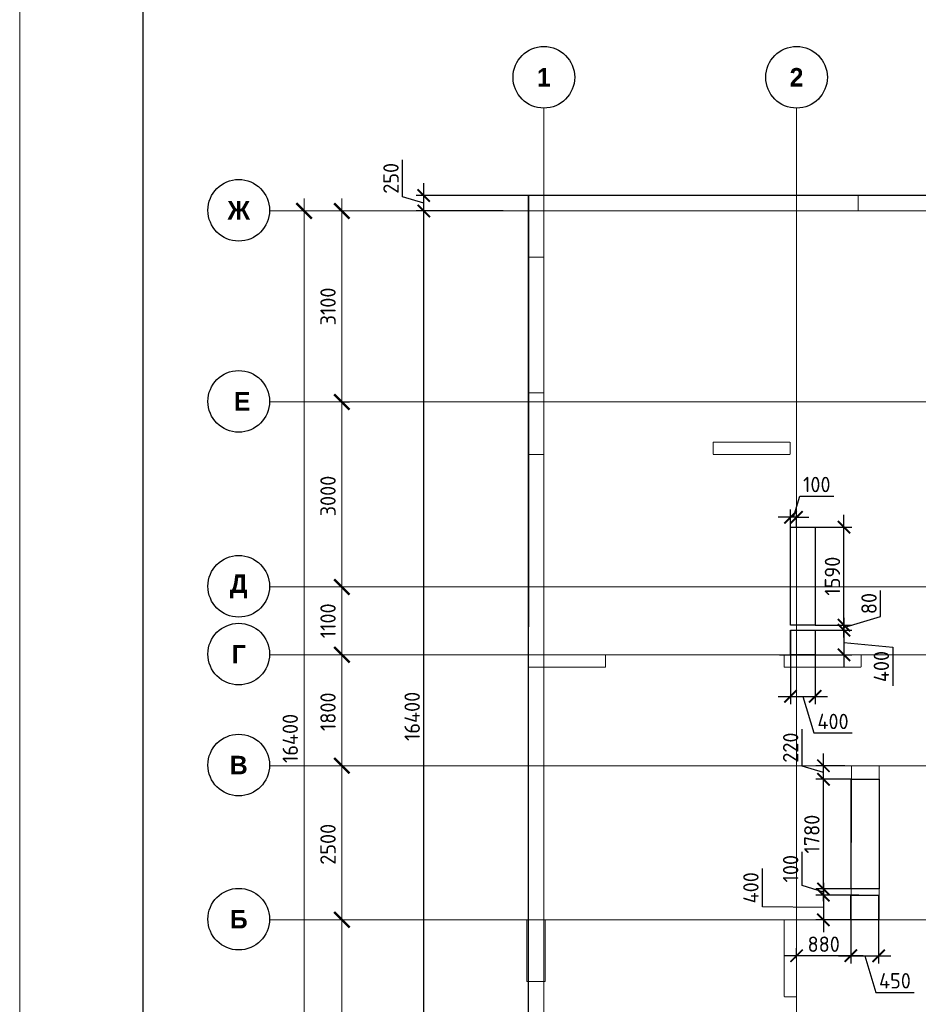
# Model space of a CAD drawing. Header units: millimetres. Extents: x -42044588 to 856694, y -806701 to 941911.
# Tile 888 of 1056: x -203199 to -188621, y -88000 to -72027. Entities that reach past the tile are written whole.
import ezdxf

# ---------------------------------------------------------------- set-up
doc = ezdxf.new("R2010")
doc.units = ezdxf.units.MM
for name, pattern in [('______5', [1100, 800, -100, 100, -100]), ('DASHED', [7, 5, -2, 0]), ('осевая', [50.8, 31.75, -6.35, 6.35, -6.35])]:
    doc.linetypes.add(name, pattern=pattern)
for name, color, linetype, lineweight in [('907Сл Осевые', 1, 'Continuous', 0), ('Оси', 40, '______5', 18), ('Перекрытие ж_бетон', 1, 'Continuous', 30), ('РАЗМЕРЫ', 1, 'Continuous', 9), ('ТОНКИЕ', 7, 'Continuous', 9)]:
    doc.layers.add(name, color=color, linetype=linetype, lineweight=lineweight)
doc.layers.add('Колонна_ бетон', color=7, linetype='Continuous', lineweight=50, true_color=0xb4b496)
doc.layers.add('ТОЛСТЫЕ_ОСНОВНЫЕ', color=6, linetype='Continuous')
doc.styles.add('Century Gothic', font='GOTHIC.TTF')
doc.styles.add('GOST-2.304_Type-B', font='GOST_Common.ttf')
doc.dimstyles.new('СПДС', dxfattribs={"dimscale": 100, "dimtxt": 2.5, "dimasz": 2, "dimexe": 1.25, "dimexo": 0, "dimtad": 1, "dimdec": 0, "dimrnd": 5, "dimtxsty": 'GOST-2.304_Type-B', "dimblk": 'ARCHTICK', "dimcen": 2.5, "dimdle": 2, "dimclrd": 1, "dimclre": 1, "dimclrt": 1, "dimadec": 0, "dimazin": 2, "dimtfac": 0.75, "dimtdec": 0, "dimtmove": 1, "dimatfit": 3, "dimfxl": 0, "dimtolj": 1, "dimarcsym": 0})

# ---------------------------------------------------------------- blocks, each defined once
blk = doc.blocks.new('*U6686')
at = {"layer": 'ТОЛСТЫЕ_ОСНОВНЫЕ', "color": 6}
blk.add_lwpolyline([(20, 5), (886, 5), (886, 415), (20, 415)], close=True, dxfattribs=at)
at = {"layer": 'ТОНКИЕ'}
blk.add_lwpolyline([(0, 0), (891, 0), (891, 420), (0, 420)], close=True, dxfattribs=at)
blk = doc.blocks.new('_ArchTick')
at = {"color": 0, "linetype": 'ByBlock', "const_width": 0.15}
blk.add_lwpolyline([(-0.5, -0.5), (0.5, 0.5)], dxfattribs=at)
blk = doc.blocks.new('*D6688')
at = {"color": 1, "lineweight": 0, "transparency": 16777216}
for p, q in [((979756, -14893), (979756, 1907)), ((979756, 1707), (979881, 1707)), ((979756, -14693), (979881, -14693))]:
    blk.add_line(p, q, dxfattribs=at)
at = {"layer": 'DEFPOINTS', "color": 0, "transparency": 16777216}
for p in [(979756, 1707), (979756, 1707), (979756, -14693)]:
    blk.add_point(p, dxfattribs=at)
at = {"color": 1, "lineweight": 0, "transparency": 16777216, "xscale": 250, "yscale": 250, "zscale": 250}
for p, rotation in [((979756, 1707), 90), ((979756, -14693), 270)]:
    blk.add_blockref('_ArchTick', p, dxfattribs=dict(at, rotation=rotation))
at = {"color": 1, "lineweight": 0, "transparency": 16777216, "insert": (979531, -6851), "char_height": 250, "width": 104166.67, "attachment_point": 5, "rotation": 90, "style": 'GOST-2.304_Type-B'}
blk.add_mtext('\\A1;16400', dxfattribs=at)
blk = doc.blocks.new('NSY101')
at = {"color": 0, "linetype": 'ByBlock', "lineweight": -2}
blk.add_circle((0, 0), 50, dxfattribs=at)
blk = doc.blocks.new('СЛОЖНЫЙ_ОБЪЕКТ_0')
at = {"layer": 'Оси', "color": 16, "linetype": 'Continuous', "lineweight": 25, "transparency": 33554687, "xscale": 9.999999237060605, "yscale": 9.999999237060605, "zscale": 9.999999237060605}
blk.add_blockref('NSY101', (8813, -989), dxfattribs=at)
at = {"layer": 'Оси', "color": 16, "linetype": 'Continuous', "lineweight": 25, "transparency": 33554687, "insert": (8813, -989), "char_height": 300, "width": 385, "attachment_point": 5, "style": 'Century Gothic'}
blk.add_mtext('\\A1;{\\fCentury Gothic|i0|b1;\\H300.000000;\\W1.000000;\\C16;2}\\P', dxfattribs=at)
blk = doc.blocks.new('СЛОЖНЫЙ_ОБЪЕКТ_24')
at = {"layer": 'Оси', "color": 16, "linetype": 'Continuous', "lineweight": 25, "transparency": 33554687, "xscale": 9.999999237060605, "yscale": 9.999999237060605, "zscale": 9.999999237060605}
blk.add_blockref('NSY101', (-12319, -15097), dxfattribs=at)
at = {"layer": 'Оси', "color": 16, "linetype": 'Continuous', "lineweight": 25, "transparency": 33554687, "insert": (-12319, -15097), "char_height": 300, "width": 390, "attachment_point": 5, "style": 'Century Gothic'}
blk.add_mtext('\\A1;{\\fCentury Gothic|i0|b1;\\H300.000000;\\W1.000000;\\C16;Б}\\P', dxfattribs=at)
blk = doc.blocks.new('СЛОЖНЫЙ_ОБЪЕКТ_25')
at = {"layer": 'Оси', "color": 16, "linetype": 'Continuous', "lineweight": 25, "transparency": 33554687, "xscale": 9.999999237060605, "yscale": 9.999999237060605, "zscale": 9.999999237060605}
blk.add_blockref('NSY101', (-12319, -12597), dxfattribs=at)
at = {"layer": 'Оси', "color": 16, "linetype": 'Continuous', "lineweight": 25, "transparency": 33554687, "insert": (-12319, -12597), "char_height": 300, "width": 390, "attachment_point": 5, "style": 'Century Gothic'}
blk.add_mtext('\\A1;{\\fCentury Gothic|i0|b1;\\H300.000000;\\W1.000000;\\C16;В}\\P', dxfattribs=at)
blk = doc.blocks.new('СЛОЖНЫЙ_ОБЪЕКТ_26')
at = {"layer": 'Оси', "color": 16, "linetype": 'Continuous', "lineweight": 25, "transparency": 33554687, "xscale": 9.999999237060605, "yscale": 9.999999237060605, "zscale": 9.999999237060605}
blk.add_blockref('NSY101', (-12319, -10797), dxfattribs=at)
at = {"layer": 'Оси', "color": 16, "linetype": 'Continuous', "lineweight": 25, "transparency": 33554687, "insert": (-12319, -10797), "char_height": 300, "width": 345, "attachment_point": 5, "style": 'Century Gothic'}
blk.add_mtext('\\A1;{\\fCentury Gothic|i0|b1;\\H300.000000;\\W1.000000;\\C16;Г}\\P', dxfattribs=at)
blk = doc.blocks.new('СЛОЖНЫЙ_ОБЪЕКТ_27')
at = {"layer": 'Оси', "color": 16, "linetype": 'Continuous', "lineweight": 25, "transparency": 33554687, "xscale": 9.999999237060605, "yscale": 9.999999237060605, "zscale": 9.999999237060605}
blk.add_blockref('NSY101', (-12319, -9697), dxfattribs=at)
at = {"layer": 'Оси', "color": 16, "linetype": 'Continuous', "lineweight": 25, "transparency": 33554687, "insert": (-12319, -9697), "char_height": 300, "width": 470, "attachment_point": 5, "style": 'Century Gothic'}
blk.add_mtext('\\A1;{\\fCentury Gothic|i0|b1;\\H300.000000;\\W1.000000;\\C16;Д}\\P', dxfattribs=at)
blk = doc.blocks.new('СЛОЖНЫЙ_ОБЪЕКТ_28')
at = {"layer": 'Оси', "color": 16, "linetype": 'Continuous', "lineweight": 25, "transparency": 33554687, "xscale": 9.999999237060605, "yscale": 9.999999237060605, "zscale": 9.999999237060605}
blk.add_blockref('NSY101', (-12319, -3597), dxfattribs=at)
at = {"layer": 'Оси', "color": 16, "linetype": 'Continuous', "lineweight": 25, "transparency": 33554687, "insert": (-12319, -3597), "char_height": 300, "width": 540, "attachment_point": 5, "style": 'Century Gothic'}
blk.add_mtext('\\A1;{\\fCentury Gothic|i0|b1;\\H300.000000;\\W1.000000;\\C16;Ж}\\P', dxfattribs=at)
blk = doc.blocks.new('СЛОЖНЫЙ_ОБЪЕКТ_43')
at = {"layer": 'Оси', "color": 16, "linetype": 'Continuous', "lineweight": 25, "transparency": 33554687, "xscale": 9.999999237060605, "yscale": 9.999999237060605, "zscale": 9.999999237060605}
blk.add_blockref('NSY101', (5133, -989), dxfattribs=at)
at = {"layer": 'Оси', "color": 16, "linetype": 'Continuous', "lineweight": 25, "transparency": 33554687, "insert": (5133, -989), "char_height": 300, "width": 385, "attachment_point": 5, "style": 'Century Gothic'}
blk.add_mtext('\\A1;{\\fCentury Gothic|i0|b1;\\H300.000000;\\W1.000000;\\C16;1}\\P', dxfattribs=at)
blk = doc.blocks.new('СЛОЖНЫЙ_ОБЪЕКТ_62')
at = {"layer": 'Оси', "color": 16, "linetype": 'Continuous', "lineweight": 25, "transparency": 33554687, "xscale": 9.999999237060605, "yscale": 9.999999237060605, "zscale": 9.999999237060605}
blk.add_blockref('NSY101', (-12319, -6697), dxfattribs=at)
at = {"layer": 'Оси', "color": 16, "linetype": 'Continuous', "lineweight": 25, "transparency": 33554687, "insert": (-12319, -6697), "char_height": 300, "width": 480, "attachment_point": 5, "style": 'Century Gothic'}
blk.add_mtext('\\A1;{\\fCentury Gothic|i0|b1;\\H300.000000;\\W1.000000;\\C16; Е}\\P', dxfattribs=at)
blk = doc.blocks.new('*D6690')
at = {"color": 1, "lineweight": 0, "transparency": 16777216}
for p, q in [((980369, -14893), (980369, -9593)), ((980369, -9793), (980494, -9793)), ((980369, -14693), (980494, -14693))]:
    blk.add_line(p, q, dxfattribs=at)
at = {"layer": 'DEFPOINTS', "color": 0, "transparency": 16777216}
for p in [(980369, -9793), (980369, -9793), (980369, -14693)]:
    blk.add_point(p, dxfattribs=at)
at = {"color": 1, "lineweight": 0, "transparency": 16777216, "xscale": 250, "yscale": 250, "zscale": 250}
for p, rotation in [((980369, -9793), 90), ((980369, -14693), 270)]:
    blk.add_blockref('_ArchTick', p, dxfattribs=dict(at, rotation=rotation))
at = {"color": 1, "lineweight": 0, "transparency": 16777216, "insert": (980144, -12243), "char_height": 250, "width": 83333.33, "attachment_point": 5, "rotation": 90, "style": 'GOST-2.304_Type-B'}
blk.add_mtext('\\A1;4900', dxfattribs=at)
blk = doc.blocks.new('*D6691')
at = {"color": 1, "lineweight": 0, "transparency": 16777216}
for p, q in [((980369, -9993), (980369, -7093)), ((980369, -7293), (980494, -7293)), ((980369, -9793), (980494, -9793))]:
    blk.add_line(p, q, dxfattribs=at)
at = {"layer": 'DEFPOINTS', "color": 0, "transparency": 16777216}
for p in [(980369, -7293), (980369, -7293), (980369, -9793)]:
    blk.add_point(p, dxfattribs=at)
at = {"color": 1, "lineweight": 0, "transparency": 16777216, "xscale": 250, "yscale": 250, "zscale": 250}
for p, rotation in [((980369, -7293), 90), ((980369, -9793), 270)]:
    blk.add_blockref('_ArchTick', p, dxfattribs=dict(at, rotation=rotation))
at = {"color": 1, "lineweight": 0, "transparency": 16777216, "insert": (980144, -8568), "char_height": 250, "width": 83333.33, "attachment_point": 5, "rotation": 90, "style": 'GOST-2.304_Type-B'}
blk.add_mtext('\\A1;2500', dxfattribs=at)
blk = doc.blocks.new('*D6692')
at = {"color": 1, "lineweight": 0, "transparency": 16777216}
for p, q in [((980369, -7493), (980369, -5293)), ((980369, -5493), (980494, -5493)), ((980369, -7293), (980494, -7293))]:
    blk.add_line(p, q, dxfattribs=at)
at = {"layer": 'DEFPOINTS', "color": 0, "transparency": 16777216}
for p in [(980369, -5493), (980369, -5493), (980369, -7293)]:
    blk.add_point(p, dxfattribs=at)
at = {"color": 1, "lineweight": 0, "transparency": 16777216, "xscale": 250, "yscale": 250, "zscale": 250}
for p, rotation in [((980369, -5493), 90), ((980369, -7293), 270)]:
    blk.add_blockref('_ArchTick', p, dxfattribs=dict(at, rotation=rotation))
at = {"color": 1, "lineweight": 0, "transparency": 16777216, "insert": (980144, -6418), "char_height": 250, "width": 83333.33, "attachment_point": 5, "rotation": 90, "style": 'GOST-2.304_Type-B'}
blk.add_mtext('\\A1;1800', dxfattribs=at)
blk = doc.blocks.new('*D6693')
at = {"color": 1, "lineweight": 0, "transparency": 16777216}
for p, q in [((980369, -5693), (980369, -4193)), ((980369, -4393), (980494, -4393)), ((980369, -5493), (980494, -5493))]:
    blk.add_line(p, q, dxfattribs=at)
at = {"layer": 'DEFPOINTS', "color": 0, "transparency": 16777216}
for p in [(980369, -4393), (980369, -4393), (980369, -5493)]:
    blk.add_point(p, dxfattribs=at)
at = {"color": 1, "lineweight": 0, "transparency": 16777216, "xscale": 250, "yscale": 250, "zscale": 250}
for p, rotation in [((980369, -4393), 90), ((980369, -5493), 270)]:
    blk.add_blockref('_ArchTick', p, dxfattribs=dict(at, rotation=rotation))
at = {"color": 1, "lineweight": 0, "transparency": 16777216, "insert": (980144, -4943), "char_height": 250, "width": 83333.33, "attachment_point": 5, "rotation": 90, "style": 'GOST-2.304_Type-B'}
blk.add_mtext('\\A1;1100', dxfattribs=at)
blk = doc.blocks.new('*D6694')
at = {"color": 1, "lineweight": 0, "transparency": 16777216}
for p, q in [((980369, -4593), (980369, -1193)), ((980369, -1393), (980494, -1393)), ((980369, -4393), (980494, -4393))]:
    blk.add_line(p, q, dxfattribs=at)
at = {"layer": 'DEFPOINTS', "color": 0, "transparency": 16777216}
for p in [(980369, -1393), (980369, -1393), (980369, -4393)]:
    blk.add_point(p, dxfattribs=at)
at = {"color": 1, "lineweight": 0, "transparency": 16777216, "xscale": 250, "yscale": 250, "zscale": 250}
for p, rotation in [((980369, -1393), 90), ((980369, -4393), 270)]:
    blk.add_blockref('_ArchTick', p, dxfattribs=dict(at, rotation=rotation))
at = {"color": 1, "lineweight": 0, "transparency": 16777216, "insert": (980144, -2918), "char_height": 250, "width": 83333.33, "attachment_point": 5, "rotation": 90, "style": 'GOST-2.304_Type-B'}
blk.add_mtext('\\A1;3000', dxfattribs=at)
blk = doc.blocks.new('*D6695')
at = {"color": 1, "lineweight": 0, "transparency": 16777216}
for p, q in [((980369, -1593), (980369, 1907)), ((979945, 1707), (980494, 1707)), ((980369, -1393), (980494, -1393))]:
    blk.add_line(p, q, dxfattribs=at)
at = {"layer": 'DEFPOINTS', "color": 0, "transparency": 16777216}
for p in [(979945, 1707), (980369, 1707), (980369, -1393)]:
    blk.add_point(p, dxfattribs=at)
at = {"color": 1, "lineweight": 0, "transparency": 16777216, "xscale": 250, "yscale": 250, "zscale": 250}
for p, rotation in [((980369, 1707), 90), ((980369, -1393), 270)]:
    blk.add_blockref('_ArchTick', p, dxfattribs=dict(at, rotation=rotation))
at = {"color": 1, "lineweight": 0, "transparency": 16777216, "insert": (980144, 157), "char_height": 250, "width": 83333.33, "attachment_point": 5, "rotation": 90, "style": 'GOST-2.304_Type-B'}
blk.add_mtext('\\A1;3100', dxfattribs=at)
blk = doc.blocks.new('*D437')
at = {"layer": 'DEFPOINTS', "color": 0, "transparency": 16777216}
for p in [(-196644, -75129), (-195356, -75129), (-195566, -91529)]:
    blk.add_point(p, dxfattribs=at)
at = {"layer": 'РАЗМЕРЫ', "color": 1, "lineweight": -2, "transparency": 16777216}
for p, q in [((-196644, -91729), (-196644, -74929)), ((-195356, -75129), (-196769, -75129)), ((-195566, -91529), (-196769, -91529))]:
    blk.add_line(p, q, dxfattribs=at)
at = {"layer": 'РАЗМЕРЫ', "color": 1, "lineweight": -2, "transparency": 16777216, "xscale": 200, "yscale": 200, "zscale": 200}
for p, rotation in [((-196644, -75129), 90), ((-196644, -91529), 270)]:
    blk.add_blockref('_ArchTick', p, dxfattribs=dict(at, rotation=rotation))
at = {"layer": 'РАЗМЕРЫ', "color": 1, "lineweight": 0, "transparency": 16777216, "insert": (-196832, -83329), "char_height": 250, "attachment_point": 5, "rotation": 90, "style": 'GOST-2.304_Type-B'}
blk.add_mtext('\\A1;16400', dxfattribs=at)
blk = doc.blocks.new('*D438')
at = {"layer": 'DEFPOINTS', "color": 0, "transparency": 16777216}
for p in [(-196644, -74879), (-194948, -74879, -720), (-195356, -75129)]:
    blk.add_point(p, dxfattribs=at)
at = {"layer": 'РАЗМЕРЫ', "color": 1, "lineweight": -2, "transparency": 16777216}
for p, q in [((-196988, -74900), (-196988, -74300)), ((-196644, -75329), (-196644, -74679)), ((-196644, -75004), (-196988, -74900)), ((-194948, -74879), (-196769, -74879)), ((-195356, -75129), (-196769, -75129))]:
    blk.add_line(p, q, dxfattribs=at)
at = {"layer": 'РАЗМЕРЫ', "color": 1, "lineweight": -2, "transparency": 16777216, "xscale": 200, "yscale": 200, "zscale": 200}
for p, rotation in [((-196644, -74879), 90), ((-196644, -75129), 270)]:
    blk.add_blockref('_ArchTick', p, dxfattribs=dict(at, rotation=rotation))
at = {"layer": 'РАЗМЕРЫ', "color": 1, "lineweight": 0, "transparency": 16777216, "insert": (-197176, -74600), "char_height": 250, "attachment_point": 5, "rotation": 90, "style": 'GOST-2.304_Type-B'}
blk.add_mtext('\\A1;250', dxfattribs=at)
blk = doc.blocks.new('подложка стн 1-го этажа')
at = {"layer": 'Колонна_ бетон', "color": 252, "linetype": 'DASHED', "lineweight": 0, "ltscale": 0.5, "true_color": 0x939598, "transparency": 33554687}
for p, q in [((7794, 22162, -200), (7794, 23162, -200)), ((7794, 23162, -200), (7794, 23162, -200)), ((7794, 23162, -200), (8044, 23162, -560)), ((8044, 23162, -560), (8044, 23162, -560)), ((8044, 23162, -400), (8044, 22162, -400)), ((10794, 22362, -200), (10794, 22362, -200)), ((10794, 22362, -200), (10794, 22162, -200)), ((10794, 22362, -200), (12044, 22362, -200)), ((12044, 22362, -200), (12044, 22362, -200)), ((12044, 22362, -200), (12044, 22162, -200)), ((8044, 22162, -200), (7794, 22162, -200)), ((7794, 22162, -200), (7794, 22162, -200)), ((8044, 22162, -200), (8044, 22162, -200)), ((10794, 22162, -200), (10794, 22162, -200)), ((10794, 22162, -200), (12044, 22162, -200)), ((12044, 22162, -200), (12044, 22162, -200)), ((7794, 18712, -200), (7794, 18912, -200)), ((7794, 18912, -200), (7794, 18912, -200)), ((9044, 18912, -200), (7794, 18912, -200)), ((9044, 18912, -200), (9044, 18912, -200)), ((9044, 18712, -200), (9044, 18912, -200)), ((11944, 18912, -200), (11944, 18912, -200)), ((11944, 18712, -200), (11944, 18912, -200)), ((11944, 18912, -200), (13194, 18912, -200)), ((13194, 18912, -200), (13194, 18912, -200)), ((13194, 18912, -200), (13194, 18712, -200)), ((9044, 18712, -200), (7794, 18712, -200)), ((7794, 18712, -200), (7794, 18712, -200)), ((9044, 18712, -200), (9044, 18712, -200)), ((13194, 18712, -200), (11944, 18712, -200)), ((11944, 18712, -200), (11944, 18712, -200)), ((13194, 18712, -200), (13194, 18712, -200)), ((7769, 14612, -200), (7769, 14612, -200)), ((7769, 14612, -200), (8069, 14612, -200)), ((7769, 13612, -200), (7769, 14612, -200)), ((8069, 14612, -200), (8069, 14612, -200)), ((8069, 13612, -200), (8069, 14612, -200)), ((11944, 14612, -200), (11944, 14612, -200)), ((11944, 13362, -200), (11944, 14612, -200)), ((11944, 14612, -200), (12144, 14612, -200)), ((12144, 14612, -200), (12144, 14612, -200)), ((12144, 13362, -200), (12144, 14612, -200)), ((7769, 13612, -200), (7769, 13612, -200)), ((7769, 13612, -200), (8069, 13612, -200)), ((8069, 13612, -200), (8069, 13612, -200)), ((11944, 13362, -200), (11944, 13362, -200)), ((11944, 13362, -200), (12144, 13362, -200)), ((12144, 13362, -200), (12144, 13362, -200))]:
    blk.add_line(p, q, dxfattribs=at)
at = {"layer": 'Колонна_ бетон', "color": 252, "linetype": 'DASHED', "lineweight": 0, "ltscale": 0.5, "true_color": 0x939598, "transparency": 33554687, "elevation": -560}
for points in [[(7794, 26362), (8044, 26362), (8044, 25362), (7794, 25362)], [(12144, 26362), (13144, 26362), (13144, 26112), (12144, 26112)]]:
    blk.add_lwpolyline(points, close=True, dxfattribs=at)
blk = doc.blocks.new('*D2697')
at = {"layer": 'DEFPOINTS', "color": 0, "transparency": 16777216}
for p in [(-190696, -81931), (-190296, -81929), (-190296, -83004)]:
    blk.add_point(p, dxfattribs=at)
at = {"layer": 'РАЗМЕРЫ', "color": 1, "lineweight": -2, "transparency": 16777216}
for p, q in [((-190696, -81931), (-190696, -83129)), ((-190296, -81929), (-190296, -83129)), ((-190896, -83004), (-190096, -83004)), ((-190496, -83004), (-190318, -83598)), ((-190318, -83598), (-189693, -83598))]:
    blk.add_line(p, q, dxfattribs=at)
at = {"layer": 'РАЗМЕРЫ', "color": 1, "lineweight": -2, "transparency": 16777216, "xscale": 200, "yscale": 200, "zscale": 200, "rotation": 180}
blk.add_blockref('_ArchTick', (-190696, -83004), dxfattribs=at)
at = {"layer": 'РАЗМЕРЫ', "color": 1, "lineweight": -2, "transparency": 16777216, "xscale": 200, "yscale": 200, "zscale": 200}
blk.add_blockref('_ArchTick', (-190296, -83004), dxfattribs=at)
at = {"layer": 'РАЗМЕРЫ', "color": 1, "lineweight": 0, "transparency": 16777216, "insert": (-190005, -83411), "char_height": 250, "attachment_point": 5, "style": 'GOST-2.304_Type-B'}
blk.add_mtext('\\A1;400', dxfattribs=at)
blk = doc.blocks.new('*D2698')
at = {"layer": 'DEFPOINTS', "color": 0, "transparency": 16777216}
for p in [(-190638, -81929), (-190875, -82329), (-189827, -82329)]:
    blk.add_point(p, dxfattribs=at)
at = {"layer": 'РАЗМЕРЫ', "color": 1, "lineweight": -2, "transparency": 16777216}
for p, q in [((-189827, -81729), (-189827, -82529)), ((-190638, -81929), (-189702, -81929)), ((-189827, -82129), (-189033, -82208)), ((-189033, -82208), (-189033, -82833)), ((-190875, -82329), (-189702, -82329))]:
    blk.add_line(p, q, dxfattribs=at)
at = {"layer": 'РАЗМЕРЫ', "color": 1, "lineweight": -2, "transparency": 16777216, "xscale": 200, "yscale": 200, "zscale": 200}
for p, rotation in [((-189827, -81929), 90), ((-189827, -82329), 270)]:
    blk.add_blockref('_ArchTick', p, dxfattribs=dict(at, rotation=rotation))
at = {"layer": 'РАЗМЕРЫ', "color": 1, "lineweight": 0, "transparency": 16777216, "insert": (-189221, -82520), "char_height": 250, "attachment_point": 5, "rotation": 90, "style": 'GOST-2.304_Type-B'}
blk.add_mtext('\\A1;400', dxfattribs=at)
blk = doc.blocks.new('*D2702')
at = {"layer": 'DEFPOINTS', "color": 0, "transparency": 16777216}
for p in [(-189586, -86229), (-190161, -86629), (-189668, -86629)]:
    blk.add_point(p, dxfattribs=at)
at = {"layer": 'РАЗМЕРЫ', "color": 1, "lineweight": -2, "transparency": 16777216}
for p, q in [((-191149, -86421), (-191149, -85796)), ((-190161, -86029), (-190161, -86829)), ((-189586, -86229), (-190286, -86229)), ((-190161, -86429), (-191149, -86421)), ((-189668, -86629), (-190286, -86629))]:
    blk.add_line(p, q, dxfattribs=at)
at = {"layer": 'РАЗМЕРЫ', "color": 1, "lineweight": -2, "transparency": 16777216, "xscale": 200, "yscale": 200, "zscale": 200}
for p, rotation in [((-190161, -86229), 90), ((-190161, -86629), 270)]:
    blk.add_blockref('_ArchTick', p, dxfattribs=dict(at, rotation=rotation))
at = {"layer": 'РАЗМЕРЫ', "color": 1, "lineweight": 0, "transparency": 16777216, "insert": (-191337, -86109), "char_height": 250, "attachment_point": 5, "rotation": 90, "style": 'GOST-2.304_Type-B'}
blk.add_mtext('\\A1;400', dxfattribs=at)
blk = doc.blocks.new('*D2703')
at = {"layer": 'DEFPOINTS', "color": 0, "transparency": 16777216}
for p in [(-189716, -86448), (-189265, -86502), (-189265, -87212)]:
    blk.add_point(p, dxfattribs=at)
at = {"layer": 'РАЗМЕРЫ', "color": 1, "lineweight": -2, "transparency": 16777216}
for p, q in [((-189716, -86448), (-189716, -87337)), ((-189265, -86502), (-189265, -87337)), ((-189916, -87212), (-189065, -87212)), ((-189491, -87212), (-189313, -87806)), ((-189313, -87806), (-188688, -87806))]:
    blk.add_line(p, q, dxfattribs=at)
at = {"layer": 'РАЗМЕРЫ', "color": 1, "lineweight": -2, "transparency": 16777216, "xscale": 200, "yscale": 200, "zscale": 200, "rotation": 180}
blk.add_blockref('_ArchTick', (-189716, -87212), dxfattribs=at)
at = {"layer": 'РАЗМЕРЫ', "color": 1, "lineweight": -2, "transparency": 16777216, "xscale": 200, "yscale": 200, "zscale": 200}
blk.add_blockref('_ArchTick', (-189265, -87212), dxfattribs=at)
at = {"layer": 'РАЗМЕРЫ', "color": 1, "lineweight": 0, "transparency": 16777216, "insert": (-189000, -87618), "char_height": 250, "attachment_point": 5, "style": 'GOST-2.304_Type-B'}
blk.add_mtext('\\A1;450', dxfattribs=at)
blk = doc.blocks.new('*D2865')
at = {"layer": 'DEFPOINTS', "color": 0, "transparency": 16777216}
for p in [(-189716, -86448), (-190596, -87212), (-190596, -87255)]:
    blk.add_point(p, dxfattribs=at)
at = {"layer": 'РАЗМЕРЫ', "color": 1, "lineweight": -2, "transparency": 16777216}
for p, q in [((-189716, -86448), (-189716, -87337)), ((-189516, -87212), (-190796, -87212)), ((-190596, -87255), (-190596, -87087))]:
    blk.add_line(p, q, dxfattribs=at)
at = {"layer": 'РАЗМЕРЫ', "color": 1, "lineweight": -2, "transparency": 16777216, "xscale": 200, "yscale": 200, "zscale": 200, "rotation": 180}
blk.add_blockref('_ArchTick', (-190596, -87212), dxfattribs=at)
at = {"layer": 'РАЗМЕРЫ', "color": 1, "lineweight": -2, "transparency": 16777216, "xscale": 200, "yscale": 200, "zscale": 200}
blk.add_blockref('_ArchTick', (-189716, -87212), dxfattribs=at)
at = {"layer": 'РАЗМЕРЫ', "color": 1, "lineweight": 0, "transparency": 16777216, "insert": (-190156, -87025), "char_height": 250, "attachment_point": 5, "style": 'GOST-2.304_Type-B'}
blk.add_mtext('\\A1;880', dxfattribs=at)
blk = doc.blocks.new('*D2771')
at = {"layer": 'DEFPOINTS', "color": 0, "transparency": 16777216}
for p in [(-190638, -81929), (-190296, -81849), (-189827, -81849)]:
    blk.add_point(p, dxfattribs=at)
at = {"layer": 'РАЗМЕРЫ', "color": 1, "lineweight": -2, "transparency": 16777216}
for p, q in [((-189233, -81710), (-189233, -81285)), ((-189827, -81849), (-189827, -81649)), ((-189827, -81889), (-189233, -81710)), ((-190638, -81929), (-189702, -81929)), ((-190296, -81849), (-189702, -81849)), ((-189827, -81929), (-189827, -81849)), ((-189827, -81929), (-189827, -81849)), ((-189827, -81929), (-189827, -82129))]:
    blk.add_line(p, q, dxfattribs=at)
at = {"layer": 'РАЗМЕРЫ', "color": 1, "lineweight": -2, "transparency": 16777216, "xscale": 200, "yscale": 200, "zscale": 200}
for p, rotation in [((-189827, -81849), 270), ((-189827, -81929), 90)]:
    blk.add_blockref('_ArchTick', p, dxfattribs=dict(at, rotation=rotation))
at = {"layer": 'РАЗМЕРЫ', "color": 1, "lineweight": 0, "transparency": 16777216, "insert": (-189421, -81498), "char_height": 250, "attachment_point": 5, "rotation": 90, "style": 'GOST-2.304_Type-B'}
blk.add_mtext('\\A1;80', dxfattribs=at)
blk = doc.blocks.new('*D2772')
at = {"layer": 'DEFPOINTS', "color": 0, "transparency": 16777216}
for p in [(-190296, -80259), (-189827, -80259), (-190296, -81849)]:
    blk.add_point(p, dxfattribs=at)
at = {"layer": 'РАЗМЕРЫ', "color": 1, "lineweight": -2, "transparency": 16777216}
for p, q in [((-189827, -82049), (-189827, -80059)), ((-190296, -80259), (-189702, -80259)), ((-190296, -81849), (-189702, -81849))]:
    blk.add_line(p, q, dxfattribs=at)
at = {"layer": 'РАЗМЕРЫ', "color": 1, "lineweight": -2, "transparency": 16777216, "xscale": 200, "yscale": 200, "zscale": 200}
for p, rotation in [((-189827, -80259), 90), ((-189827, -81849), 270)]:
    blk.add_blockref('_ArchTick', p, dxfattribs=dict(at, rotation=rotation))
at = {"layer": 'РАЗМЕРЫ', "color": 1, "lineweight": 0, "transparency": 16777216, "insert": (-190014, -81054), "char_height": 250, "attachment_point": 5, "rotation": 90, "style": 'GOST-2.304_Type-B'}
blk.add_mtext('\\A1;1590', dxfattribs=at)
blk = doc.blocks.new('*D2773')
at = {"layer": 'DEFPOINTS', "color": 0, "transparency": 16777216}
for p in [(-190161, -86129), (-189709, -86129), (-189586, -86229)]:
    blk.add_point(p, dxfattribs=at)
at = {"layer": 'РАЗМЕРЫ', "color": 1, "lineweight": -2, "transparency": 16777216}
for p, q in [((-190504, -86075), (-190504, -85525)), ((-190161, -86129), (-190161, -85929)), ((-190161, -86179), (-190504, -86075)), ((-189709, -86129), (-190286, -86129)), ((-189586, -86229), (-190286, -86229)), ((-190161, -86229), (-190161, -86129)), ((-190161, -86229), (-190161, -86129)), ((-190161, -86229), (-190161, -86429))]:
    blk.add_line(p, q, dxfattribs=at)
at = {"layer": 'РАЗМЕРЫ', "color": 1, "lineweight": -2, "transparency": 16777216, "xscale": 200, "yscale": 200, "zscale": 200}
for p, rotation in [((-190161, -86129), 270), ((-190161, -86229), 90)]:
    blk.add_blockref('_ArchTick', p, dxfattribs=dict(at, rotation=rotation))
at = {"layer": 'РАЗМЕРЫ', "color": 1, "lineweight": 0, "transparency": 16777216, "insert": (-190692, -85800), "char_height": 250, "attachment_point": 5, "rotation": 90, "style": 'GOST-2.304_Type-B'}
blk.add_mtext('\\A1;100', dxfattribs=at)
blk = doc.blocks.new('*D2774')
at = {"layer": 'DEFPOINTS', "color": 0, "transparency": 16777216}
for p in [(-190160, -84349), (-189709, -84349), (-189709, -86129)]:
    blk.add_point(p, dxfattribs=at)
at = {"layer": 'РАЗМЕРЫ', "color": 1, "lineweight": -2, "transparency": 16777216}
for p, q in [((-190160, -86329), (-190160, -84149)), ((-189709, -84349), (-190285, -84349)), ((-189709, -86129), (-190285, -86129))]:
    blk.add_line(p, q, dxfattribs=at)
at = {"layer": 'РАЗМЕРЫ', "color": 1, "lineweight": -2, "transparency": 16777216, "xscale": 200, "yscale": 200, "zscale": 200}
for p, rotation in [((-190160, -84349), 90), ((-190160, -86129), 270)]:
    blk.add_blockref('_ArchTick', p, dxfattribs=dict(at, rotation=rotation))
at = {"layer": 'РАЗМЕРЫ', "color": 1, "lineweight": 0, "transparency": 16777216, "insert": (-190348, -85239), "char_height": 250, "attachment_point": 5, "rotation": 90, "style": 'GOST-2.304_Type-B'}
blk.add_mtext('\\A1;1780', dxfattribs=at)
blk = doc.blocks.new('*D2882')
at = {"layer": 'DEFPOINTS', "color": 0, "transparency": 16777216}
for p in [(-190161, -84129), (-189815, -84129), (-189709, -84349)]:
    blk.add_point(p, dxfattribs=at)
at = {"layer": 'РАЗМЕРЫ', "color": 1, "lineweight": -2, "transparency": 16777216}
for p, q in [((-190504, -84135), (-190504, -83535)), ((-190161, -84549), (-190161, -83929)), ((-190161, -84239), (-190504, -84135)), ((-189815, -84129), (-190286, -84129)), ((-189709, -84349), (-190286, -84349))]:
    blk.add_line(p, q, dxfattribs=at)
at = {"layer": 'РАЗМЕРЫ', "color": 1, "lineweight": -2, "transparency": 16777216, "xscale": 200, "yscale": 200, "zscale": 200}
for p, rotation in [((-190161, -84129), 90), ((-190161, -84349), 270)]:
    blk.add_blockref('_ArchTick', p, dxfattribs=dict(at, rotation=rotation))
at = {"layer": 'РАЗМЕРЫ', "color": 1, "lineweight": 0, "transparency": 16777216, "insert": (-190692, -83835), "char_height": 250, "attachment_point": 5, "rotation": 90, "style": 'GOST-2.304_Type-B'}
blk.add_mtext('\\A1;220', dxfattribs=at)
blk = doc.blocks.new('*D2691')
at = {"layer": 'DEFPOINTS', "color": 0, "transparency": 16777216}
for p in [(-190696, -80099), (-190696, -80259), (-190596, -80259)]:
    blk.add_point(p, dxfattribs=at)
at = {"layer": 'РАЗМЕРЫ', "color": 1, "lineweight": -2, "transparency": 16777216}
for p, q in [((-190646, -80099), (-190543, -79755)), ((-190543, -79755), (-189993, -79755)), ((-190696, -80259), (-190696, -79974)), ((-190596, -80259), (-190596, -79974)), ((-190696, -80099), (-190896, -80099)), ((-190596, -80099), (-190696, -80099)), ((-190596, -80099), (-190696, -80099)), ((-190596, -80099), (-190396, -80099))]:
    blk.add_line(p, q, dxfattribs=at)
at = {"layer": 'РАЗМЕРЫ', "color": 1, "lineweight": -2, "transparency": 16777216, "xscale": 200, "yscale": 200, "zscale": 200}
blk.add_blockref('_ArchTick', (-190696, -80099), dxfattribs=at)
at = {"layer": 'РАЗМЕРЫ', "color": 1, "lineweight": -2, "transparency": 16777216, "xscale": 200, "yscale": 200, "zscale": 200, "rotation": 180}
blk.add_blockref('_ArchTick', (-190596, -80099), dxfattribs=at)
at = {"layer": 'РАЗМЕРЫ', "color": 1, "lineweight": 0, "transparency": 16777216, "insert": (-190268, -79567), "char_height": 250, "attachment_point": 5, "style": 'GOST-2.304_Type-B'}
blk.add_mtext('\\A1;100', dxfattribs=at)
blk = doc.blocks.new('блочина')
at = {"layer": 'Перекрытие ж_бетон', "color": 4}
for points in [[(108013, 60560), (107613, 60560), (107613, 62150), (108013, 62150)], [(107613, 60478), (108013, 60478), (108013, 60078), (107613, 60078)], [(109050, 56280), (108600, 56280), (108600, 58060), (109050, 58060)], [(108593, 56178), (109042, 56178), (109042, 55778), (108593, 55778)]]:
    blk.add_lwpolyline(points, close=True, dxfattribs=at)
blk = doc.blocks.new('оси2')
at = {"layer": 'Оси', "color": 16, "linetype": 'осевая', "lineweight": 0, "ltscale": 0.25, "transparency": 33554687}
for p, q in [((983645.5, 3375.3), (983645.8, -19317.6)), ((987745.5, 3375.3), (987745.5, -19317.6)), ((979200, 1707.1), (1032582.1, 1707.1)), ((979200, -1392.9), (1032582.1, -1392.9)), ((979200, -4392.9), (1032582.1, -4392.9)), ((979200, -5492.9), (1032582.1, -5492.9)), ((979200, -7292.9), (1032582.1, -7292.9)), ((979200, -9792.9), (1032582.1, -9792.9))]:
    blk.add_line(p, q, dxfattribs=at)
at = {"layer": 'Оси', "color": 16, "linetype": 'Continuous', "lineweight": 25, "transparency": 33554687}
for name, p in [('СЛОЖНЫЙ_ОБЪЕКТ_43', (978512.5, 4863.9)), ('СЛОЖНЫЙ_ОБЪЕКТ_0', (978932, 4863.9)), ('СЛОЖНЫЙ_ОБЪЕКТ_28', (991015, 5314)), ('СЛОЖНЫЙ_ОБЪЕКТ_62', (991015, 5314)), ('СЛОЖНЫЙ_ОБЪЕКТ_27', (991015, 5314)), ('СЛОЖНЫЙ_ОБЪЕКТ_26', (991015, 5314)), ('СЛОЖНЫЙ_ОБЪЕКТ_25', (991015, 5314)), ('СЛОЖНЫЙ_ОБЪЕКТ_24', (991015, 5314))]:
    blk.add_blockref(name, p, dxfattribs=at)
at = {"lineweight": 0}
for base, p1, p2, picture, middle in [((979756.2, 1707.1), (979756.2, -14692.9), (979756.2, 1707.1), '*D6688', (979756.2, -6851.5)), ((980368.8, 1707.1), (980368.8, -1392.9), (979945.2, 1707.1), '*D6695', (980368.8, 157.1)), ((980368.8, -1392.9), (980368.8, -4392.9), (980368.8, -1392.9), '*D6694', (980368.8, -2918)), ((980368.8, -4392.9), (980368.8, -5492.9), (980368.8, -4392.9), '*D6693', (980368.8, -4942.9)), ((980368.8, -5492.9), (980368.8, -7292.9), (980368.8, -5492.9), '*D6692', (980368.8, -6418)), ((980368.8, -7292.9), (980368.8, -9792.9), (980368.8, -7292.9), '*D6691', (980368.8, -8568)), ((980368.8, -9792.9), (980368.8, -14692.9), (980368.8, -9792.9), '*D6690', (980368.8, -12242.9))]:
    dim = blk.add_linear_dim(base=base, p1=p1, p2=p2, angle=90, dimstyle='СПДС', override={"dimgap": 1, "dimlwd": 0, "dimlwe": 0}, dxfattribs=at)
    dim.commit()
    dim.dimension.update_dxf_attribs({"geometry": picture, "text_midpoint": middle, "dimtype": 160})

msp = doc.modelspace()

# ---------------------------------------------------------------- linework, layer by layer
at = {"layer": '907Сл Осевые'}
msp.add_lwpolyline([(-189704.951, -84128.517), (-189712.235, -86630.518), (-189258.593, -86630.518), (-189258.593, -84128.517)], dxfattribs=at)
at = {"layer": 'Перекрытие ж_бетон'}
for points, elevation in [([(-194947.756, -74878.517), (-194947.885, -88878.517), (-194947.861, -88878.517), (-194947.861, -91778.517), (-190847.861, -91778.517), (-190847.885, -91778.517), (-154047.885, -91778.517), (-154047.861, -91778.517), (-147647.861, -91778.517), (-147647.861, -74878.517), (-194947.756, -74878.517)], -720), ([(-194947.859, -91778.516), (-190847.858, -91778.521), (-190847.858, -91778.516), (-154047.858, -91778.516), (-154047.858, -91778.516), (-147647.859, -91778.516), (-147647.857, -74878.517), (-194947.729, -74878.517), (-194947.858, -88878.516), (-194947.858, -88878.516), (-194947.861, -91778.516)], -360)]:
    msp.add_lwpolyline(points, dxfattribs=dict(at, elevation=elevation))

# ---------------------------------------------------------------- block references
at = {"xscale": 100, "yscale": 100, "zscale": 100}
msp.add_blockref('*U6686', (-203199.263, -108590.438), dxfattribs=at)
for name, p in [('подложка стн 1-го этажа', (-202741.986, -101240.485, -160)), ('блочина', (-298308.7, -142408.162))]:
    msp.add_blockref(name, p)
at = {"layer": 'РАЗМЕРЫ'}
msp.add_blockref('оси2', (-1178341.537, -76835.635), dxfattribs=at)

# ---------------------------------------------------------------- dimensions: what is measured, and where the dimension line sits
at = {"layer": 'РАЗМЕРЫ', "lineweight": 0}
for base, p1, p2, picture, middle in [((-196644.417, -74878.517), (-195355.841, -75128.517), (-194947.756, -74878.517, -720), '*D438', (-197175.667, -74837.892)), ((-196644.417, -75128.517), (-195565.746, -91528.517), (-195355.841, -75128.517), '*D437', (-196831.917, -83328.517)), ((-189826.793, -80258.517), (-190295.675, -81848.517), (-190295.675, -80258.517), '*D2772', (-190014.293, -81053.517)), ((-189826.793, -81848.517), (-190637.829, -81928.517), (-190295.675, -81848.517), '*D2771', (-189420.543, -81647.892)), ((-190160.545, -84128.517), (-189708.593, -84348.611), (-189814.596, -84128.517), '*D2882', (-190691.795, -84072.939)), ((-190160.462, -84348.611), (-189708.676, -86128.609), (-189708.593, -84348.611), '*D2774', (-190347.962, -85238.61)), ((-190160.545, -86128.609), (-189585.588, -86228.517), (-189708.676, -86128.609), '*D2773', (-190691.795, -86012.938))]:
    dim = msp.add_linear_dim(base=base, p1=p1, p2=p2, angle=90, dimstyle='СПДС', override={"dimrnd": 5}, dxfattribs=at)
    dim.commit()
    dim.dimension.update_dxf_attribs({"geometry": picture, "text_midpoint": middle})
dim = msp.add_linear_dim(base=(-190695.675, -80098.723), p1=(-190595.879, -80258.517), p2=(-190695.675, -80258.517), dimstyle='СПДС', dxfattribs=at)
dim.commit()
dim.dimension.update_dxf_attribs({"geometry": '*D2691', "text_midpoint": (-190480.152, -79567.473)})
at = {"layer": 'РАЗМЕРЫ', "color": 4, "lineweight": 0}
dim = msp.add_linear_dim(base=(-189826.793, -82328.517), p1=(-190637.829, -81928.517), p2=(-190874.632, -82328.517), angle=90, dimstyle='СПДС', override={"dimrnd": 5}, dxfattribs=at)
dim.commit()
dim.dimension.update_dxf_attribs({"geometry": '*D2698', "text_midpoint": (-189033.09, -82270.205), "dimtype": 160})
dim = msp.add_linear_dim(base=(-190295.877, -83004.254), p1=(-190696.019, -81930.517), p2=(-190295.877, -81928.517), dimstyle='СПДС', override={"dimrnd": 5}, dxfattribs=at)
dim.commit()
dim.dimension.update_dxf_attribs({"geometry": '*D2697', "text_midpoint": (-190255.323, -83410.504)})
at = {"layer": 'РАЗМЕРЫ', "lineweight": 0}
dim = msp.add_linear_dim(base=(-190160.545, -86628.518), p1=(-189585.588, -86228.517), p2=(-189668.439, -86628.518), angle=90, dimstyle='СПДС', override={"dimrnd": 5}, dxfattribs=at)
dim.commit()
dim.dimension.update_dxf_attribs({"geometry": '*D2702', "text_midpoint": (-191149.486, -86358.517), "dimtype": 160})
for base, p2, picture, middle in [((-190595.879, -87212.075), (-190595.879, -87255.493), '*D2865', (-190155.878, -87024.575)), ((-189265.398, -87212.075), (-189265.398, -86502.334), '*D2703', (-189250.013, -87618.325))]:
    dim = msp.add_linear_dim(base=base, p1=(-189715.878, -86448.387), p2=p2, dimstyle='СПДС', override={"dimrnd": 5}, dxfattribs=at)
    dim.commit()
    dim.dimension.update_dxf_attribs({"geometry": picture, "text_midpoint": middle})

doc.saveas('drawing.dxf')
